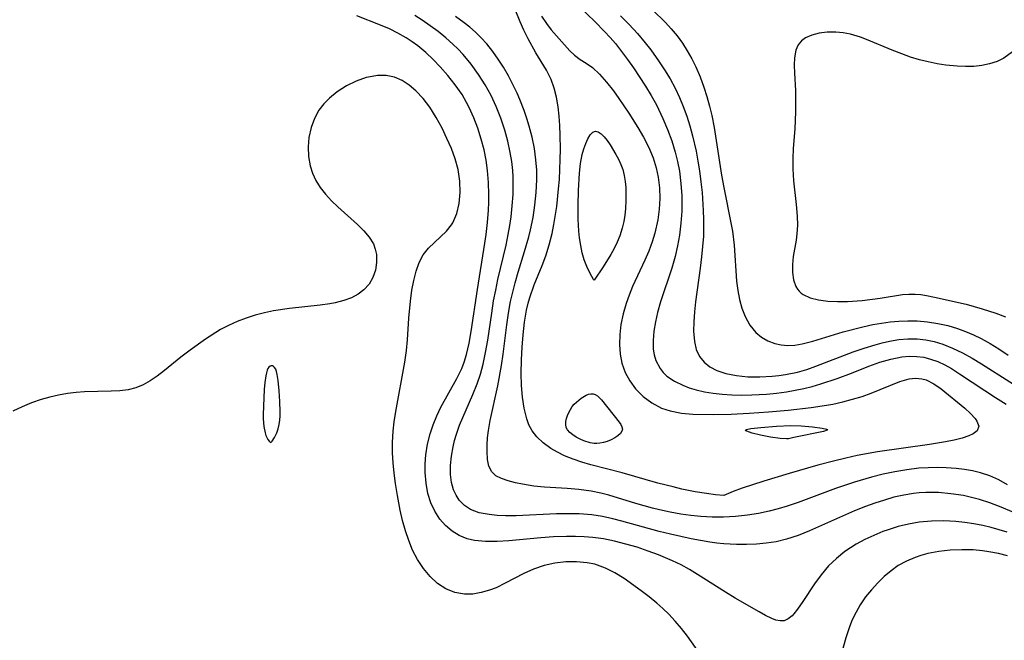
# Model space of a CAD drawing. Header units: inches. Extents: x 1073367 to 1082519, y 1569854 to 1574957.
# Tile 371 of 565: x 1080980 to 1081132, y 1571791 to 1571887. Entities that reach past the tile are written whole.
import ezdxf

# ---------------------------------------------------------------- set-up
doc = ezdxf.new("R2010")
doc.units = ezdxf.units.IN
doc.header["$MEASUREMENT"] = 0
doc.layers.add('CGG_CurvaNivelLidar_v1', color=7, linetype='Continuous', lineweight=30, true_color=0x008008)

msp = doc.modelspace()

# ---------------------------------------------------------------- linework, layer by layer
at = {"layer": 'CGG_CurvaNivelLidar_v1'}
for points in [[(1081060.3504, 1571887.3119, 73.5), (1081061.1107, 1571886.1708, 73.5), (1081061.8506, 1571885.2298, 73.5), (1081064.7349, 1571881.9461, 73.5), (1081065.4452, 1571881.2763, 73.5), (1081066.3305, 1571880.6393, 73.5), (1081067.2697, 1571880.0474, 73.5), (1081068.2195, 1571879.3829, 73.5), (1081069.3254, 1571878.3711, 73.5), (1081070.4027, 1571877.1539, 73.5), (1081071.4661, 1571875.7899, 73.5), (1081072.3153, 1571874.6218, 73.5), (1081073.8621, 1571872.3391, 73.5), (1081075.2279, 1571870.1466, 73.5), (1081076.105, 1571868.6187, 73.5), (1081076.9056, 1571867.0573, 73.5), (1081077.5876, 1571865.4533, 73.5), (1081078.0753, 1571863.9159, 73.5), (1081078.3831, 1571862.4553, 73.5), (1081078.5663, 1571860.8331, 73.5), (1081078.6099, 1571859.1925, 73.5), (1081078.5269, 1571857.5448, 73.5), (1081078.322, 1571855.9009, 73.5), (1081077.8702, 1571853.802, 73.5), (1081077.4582, 1571852.4764, 73.5), (1081076.9142, 1571851.0567, 73.5), (1081076.3023, 1571849.653, 73.5), (1081074.4181, 1571845.5716, 73.5), (1081073.8775, 1571844.272, 73.5), (1081073.4011, 1571842.9595, 73.5), (1081072.9381, 1571841.3474, 73.5), (1081072.6102, 1571839.7246, 73.5), (1081072.4305, 1571838.1707, 73.5), (1081072.3877, 1571836.6359, 73.5), (1081072.4917, 1571835.1605, 73.5), (1081072.7702, 1571833.7399, 73.5), (1081073.2816, 1571832.3237, 73.5), (1081073.9944, 1571831.003, 73.5), (1081074.8829, 1571829.7939, 73.5), (1081076.0553, 1571828.6065, 73.5), (1081077.3949, 1571827.6062, 73.5), (1081078.8835, 1571826.8281, 73.5), (1081080.2445, 1571826.3733, 73.5), (1081081.9529, 1571826.0511, 73.5), (1081083.74, 1571825.8951, 73.5), (1081086.9472, 1571825.8286, 73.5), (1081089.6278, 1571825.8772, 73.5), (1081092.4326, 1571826.0171, 73.5), (1081095.4327, 1571826.2382, 73.5), (1081098.4511, 1571826.5148, 73.5), (1081102.007, 1571826.9323, 73.5), (1081103.6778, 1571827.1639, 73.5), (1081105.3271, 1571827.4421, 73.5), (1081106.8766, 1571827.7755, 73.5), (1081108.3939, 1571828.1737, 73.5), (1081109.8674, 1571828.6282, 73.5), (1081111.293, 1571829.1298, 73.5), (1081112.6599, 1571829.6684, 73.5), (1081115.6818, 1571830.922, 73.5), (1081117.1156, 1571831.3231, 73.5), (1081118.1693, 1571831.4248, 73.5), (1081118.6405, 1571831.4028, 73.5), (1081119.081, 1571831.3396, 73.5), (1081119.772, 1571831.1543, 73.5), (1081120.9726, 1571830.5879, 73.5), (1081122.1038, 1571829.8124, 73.5), (1081125.7436, 1571826.7929, 73.5), (1081126.635, 1571825.9813, 73.5), (1081127.3482, 1571825.1963, 73.5), (1081127.6139, 1571824.8166, 73.5), (1081127.8986, 1571824.0127, 73.5), (1081127.6597, 1571823.3308, 73.5), (1081127.0358, 1571822.8423, 73.5), (1081126.3565, 1571822.5314, 73.5), (1081125.3146, 1571822.1878, 73.5), (1081124.1039, 1571821.8827, 73.5), (1081122.7652, 1571821.61, 73.5), (1081120.2758, 1571821.2075, 73.5), (1081112.258, 1571820.0593, 73.5), (1081109.099, 1571819.4809, 73.5), (1081107.3717, 1571819.1108, 73.5), (1081105.4613, 1571818.6488, 73.5), (1081103.0288, 1571818.0007, 73.5), (1081098.6, 1571816.7165, 73.5), (1081094.6904, 1571815.5313, 73.5), (1081091.3574, 1571814.4334, 73.5), (1081089.9706, 1571813.9295, 73.5), (1081088.5, 1571813.3389, 73.5), (1081087.2466, 1571813.4332, 73.5), (1081085.8512, 1571813.6189, 73.5), (1081084.0844, 1571813.9143, 73.5), (1081082.0487, 1571814.3254, 73.5), (1081080.6781, 1571814.642, 73.5), (1081078.3012, 1571815.245, 73.5), (1081072.8042, 1571816.8136, 73.5), (1081067.9862, 1571818.0594, 73.5), (1081066.5815, 1571818.4635, 73.5), (1081065.2167, 1571818.9197, 73.5), (1081063.9083, 1571819.4474, 73.5), (1081062.8069, 1571819.9903, 73.5), (1081061.7726, 1571820.5998, 73.5), (1081060.6205, 1571821.4301, 73.5), (1081059.6197, 1571822.3751, 73.5), (1081058.8961, 1571823.3251, 73.5), (1081058.4038, 1571824.2553, 73.5), (1081058.0665, 1571825.162, 73.5), (1081057.6637, 1571826.781, 73.5), (1081057.4083, 1571828.5061, 73.5), (1081057.267, 1571830.3034, 73.5), (1081057.2195, 1571832.1475, 73.5), (1081057.2562, 1571834.2877, 73.5), (1081057.3457, 1571836.2164, 73.5), (1081057.4953, 1571838.1446, 73.5), (1081057.7214, 1571840.06, 73.5), (1081058.0484, 1571841.9497, 73.5), (1081058.2973, 1571843.0299, 73.5), (1081058.5417, 1571843.9123, 73.5), (1081059.2013, 1571845.8345, 73.5), (1081060.4365, 1571848.8266, 73.5), (1081061.0196, 1571850.3375, 73.5), (1081061.5531, 1571852.032, 73.5), (1081061.9854, 1571853.7702, 73.5), (1081062.2629, 1571855.1475, 73.5), (1081062.6964, 1571857.9465, 73.5), (1081062.9899, 1571860.6505, 73.5), (1081063.1048, 1571862.1229, 73.5), (1081063.2494, 1571865.1832, 73.5), (1081063.273, 1571866.764, 73.5), (1081063.2412, 1571868.9468, 73.5), (1081063.1752, 1571870.4365, 73.5), (1081063.0669, 1571871.9053, 73.5), (1081062.9018, 1571873.3457, 73.5), (1081062.6506, 1571874.8104, 73.5), (1081062.2998, 1571876.2205, 73.5), (1081061.8259, 1571877.5596, 73.5), (1081061.1256, 1571878.9816, 73.5), (1081059.492, 1571881.6725, 73.5), (1081058.2683, 1571883.8336, 73.5), (1081057.6025, 1571885.1603, 73.5), (1081057.0415, 1571886.4332, 73.5), (1081056.2883, 1571888.3649, 73.5)], [(1081066.2115, 1571888.7776, 74), (1081068.5779, 1571886.4882, 74), (1081070.0911, 1571884.9678, 74), (1081070.9415, 1571884.0465, 74), (1081071.7612, 1571883.0956, 74), (1081072.724, 1571881.8863, 74), (1081073.6466, 1571880.6408, 74), (1081074.539, 1571879.3685, 74), (1081076.3932, 1571876.536, 74), (1081077.266, 1571875.0851, 74), (1081078.0888, 1571873.6072, 74), (1081079.1069, 1571871.5425, 74), (1081079.8362, 1571869.837, 74), (1081080.4776, 1571868.1001, 74), (1081081.0178, 1571866.3327, 74), (1081081.3722, 1571864.8658, 74), (1081081.6471, 1571863.3815, 74), (1081081.8828, 1571861.48, 74), (1081082.0018, 1571859.564, 74), (1081082.0199, 1571858.4031, 74), (1081082.0008, 1571857.2414, 74), (1081081.8941, 1571855.3692, 74), (1081081.6781, 1571853.5052, 74), (1081081.3754, 1571851.8429, 74), (1081080.9778, 1571850.1963, 74), (1081080.456, 1571848.4258, 74), (1081078.7394, 1571843.2024, 74), (1081078.287, 1571841.589, 74), (1081077.9487, 1571840.1182, 74), (1081077.706, 1571838.6755, 74), (1081077.5844, 1571837.2745, 74), (1081077.6165, 1571835.9322, 74), (1081077.7527, 1571835.0336, 74), (1081077.9985, 1571834.1846, 74), (1081078.6565, 1571832.9312, 74), (1081079.1513, 1571832.316, 74), (1081079.7294, 1571831.7633, 74), (1081080.872, 1571830.9728, 74), (1081082.1797, 1571830.3309, 74), (1081083.1712, 1571829.9533, 74), (1081084.2133, 1571829.635, 74), (1081085.5216, 1571829.3332, 74), (1081086.8778, 1571829.1105, 74), (1081088.2699, 1571828.958, 74), (1081089.7669, 1571828.8656, 74), (1081091.2837, 1571828.8337, 74), (1081092.8127, 1571828.8544, 74), (1081095.1156, 1571828.9781, 74), (1081096.6619, 1571829.1261, 74), (1081098.2018, 1571829.3308, 74), (1081099.5359, 1571829.56, 74), (1081100.8591, 1571829.8374, 74), (1081102.1684, 1571830.164, 74), (1081103.4699, 1571830.5423, 74), (1081106.029, 1571831.4008, 74), (1081108.2119, 1571832.2041, 74), (1081110.906, 1571833.2659, 74), (1081112.6097, 1571833.8855, 74), (1081114.3132, 1571834.3892, 74), (1081116.0139, 1571834.723, 74), (1081117.1683, 1571834.8217, 74), (1081118.3135, 1571834.7988, 74), (1081119.3873, 1571834.6543, 74), (1081120.442, 1571834.3951, 74), (1081121.5498, 1571833.9984, 74), (1081122.6313, 1571833.4979, 74), (1081123.6873, 1571832.9114, 74), (1081124.9392, 1571832.1118, 74), (1081128.8118, 1571829.5152, 74), (1081130.4522, 1571828.4688, 74), (1081132.1234, 1571827.4457, 74)], [(1081077.5076, 1571888.288, 75), (1081079.4913, 1571886.3414, 75), (1081080.3958, 1571885.3595, 75), (1081081.2836, 1571884.2702, 75), (1081082.1069, 1571883.1274, 75), (1081082.8595, 1571881.9545, 75), (1081083.5514, 1571880.7404, 75), (1081084.1778, 1571879.487, 75), (1081084.8312, 1571877.9544, 75), (1081085.4065, 1571876.3805, 75), (1081085.8805, 1571874.9074, 75), (1081086.302, 1571873.4117, 75), (1081086.6452, 1571871.9904, 75), (1081087.0148, 1571870.1363, 75), (1081088.174, 1571862.7996, 75), (1081088.51, 1571860.8963, 75), (1081089.6632, 1571855.1585, 75), (1081089.8305, 1571854.1323, 75), (1081090.0853, 1571851.9755, 75), (1081090.4893, 1571846.4113, 75), (1081090.6626, 1571844.9879, 75), (1081090.9277, 1571843.5821, 75), (1081091.3174, 1571842.2206, 75), (1081091.8199, 1571840.9467, 75), (1081092.5379, 1571839.6065, 75), (1081093.4368, 1571838.4712, 75), (1081094.316, 1571837.7488, 75), (1081095.3129, 1571837.1899, 75), (1081096.3966, 1571836.7855, 75), (1081097.3869, 1571836.5608, 75), (1081098.4141, 1571836.4695, 75), (1081099.4989, 1571836.5272, 75), (1081100.6101, 1571836.7126, 75), (1081102.2728, 1571837.1435, 75), (1081106.9277, 1571838.567, 75), (1081109.9693, 1571839.3763, 75), (1081111.5159, 1571839.7097, 75), (1081112.8554, 1571839.9381, 75), (1081114.1998, 1571840.1116, 75), (1081115.5448, 1571840.2309, 75), (1081116.9528, 1571840.2939, 75), (1081118.3539, 1571840.2769, 75), (1081119.9803, 1571840.137, 75), (1081121.5904, 1571839.8833, 75), (1081123.1011, 1571839.5504, 75), (1081124.5851, 1571839.1199, 75), (1081125.8406, 1571838.6605, 75), (1081127.0712, 1571838.1304, 75), (1081128.2787, 1571837.5418, 75), (1081129.6524, 1571836.7947, 75), (1081130.9885, 1571835.9789, 75), (1081132.4277, 1571834.9937, 75)], [(1081132.2853, 1571807.6435, 75), (1081131.0469, 1571808.0372, 75), (1081129.7853, 1571808.3933, 75), (1081128.5025, 1571808.7003, 75), (1081127.1244, 1571808.9605, 75), (1081125.7304, 1571809.1587, 75), (1081124.3266, 1571809.3004, 75), (1081122.5057, 1571809.3989, 75), (1081120.577, 1571809.3782, 75), (1081118.6617, 1571809.2046, 75), (1081117.0479, 1571808.9193, 75), (1081115.4557, 1571808.5231, 75), (1081113.8888, 1571808.034, 75), (1081113.0758, 1571807.743, 75), (1081111.6556, 1571807.1706, 75), (1081110.2748, 1571806.5263, 75), (1081108.9439, 1571805.8048, 75), (1081108.0516, 1571805.2518, 75), (1081107.1935, 1571804.6576, 75), (1081105.891, 1571803.6131, 75), (1081104.7043, 1571802.4662, 75), (1081103.5469, 1571801.0991, 75), (1081102.5142, 1571799.674, 75), (1081100.7303, 1571796.963, 75), (1081099.906, 1571795.7766, 75), (1081099.3189, 1571795.0442, 75), (1081099.0495, 1571794.7551, 75), (1081098.4586, 1571794.2604, 75), (1081097.8387, 1571793.9831, 75), (1081097.2232, 1571793.9513, 75), (1081096.5561, 1571794.0996, 75), (1081095.9105, 1571794.3449, 75), (1081094.9687, 1571794.7934, 75), (1081093.9501, 1571795.3437, 75), (1081090.2707, 1571797.49, 75), (1081088.7721, 1571798.3942, 75), (1081084.4522, 1571801.1393, 75), (1081083.1965, 1571801.8913, 75), (1081081.913, 1571802.5988, 75), (1081080.5911, 1571803.2482, 75), (1081078.414, 1571804.1715, 75), (1081076.8354, 1571804.7558, 75), (1081075.1111, 1571805.3244, 75), (1081073.3689, 1571805.8296, 75), (1081071.6132, 1571806.2678, 75), (1081069.9483, 1571806.609, 75), (1081068.2706, 1571806.855, 75), (1081066.9311, 1571806.9661, 75), (1081065.5833, 1571807.0123, 75), (1081064.2299, 1571807.0073, 75), (1081062.191, 1571806.9273, 75), (1081060.2402, 1571806.7917, 75), (1081055.3126, 1571806.3496, 75), (1081053.4764, 1571806.2238, 75), (1081051.7009, 1571806.203, 75), (1081050.0079, 1571806.3635, 75), (1081048.8596, 1571806.6396, 75), (1081047.6526, 1571807.1442, 75), (1081046.5442, 1571807.8336, 75), (1081045.544, 1571808.6826, 75), (1081044.6683, 1571809.6746, 75), (1081043.8864, 1571810.8825, 75), (1081043.2679, 1571812.2103, 75), (1081042.8166, 1571813.6312, 75), (1081042.5238, 1571815.2294, 75), (1081042.3996, 1571816.8816, 75), (1081042.4049, 1571818.2299, 75), (1081042.5016, 1571819.5858, 75), (1081042.7459, 1571821.2263, 75), (1081043.1333, 1571822.8456, 75), (1081043.6008, 1571824.2547, 75), (1081044.1691, 1571825.6302, 75), (1081044.8225, 1571826.9679, 75), (1081047.2965, 1571831.3688, 75), (1081048.024, 1571832.9482, 75), (1081048.3847, 1571833.9133, 75), (1081048.746, 1571835.0878, 75), (1081049.1669, 1571836.8368, 75), (1081049.5013, 1571838.6234, 75), (1081050.4758, 1571845.1138, 75), (1081051.6175, 1571852.2608, 75), (1081051.8087, 1571853.6155, 75), (1081052.0136, 1571855.4883, 75), (1081052.1461, 1571857.3651, 75), (1081052.1917, 1571858.582, 75), (1081052.2053, 1571859.7973, 75), (1081052.1584, 1571861.6651, 75), (1081052.0094, 1571863.52, 75), (1081051.7819, 1571865.1025, 75), (1081051.4697, 1571866.6688, 75), (1081051.0427, 1571868.3561, 75), (1081050.5281, 1571870.0146, 75), (1081049.9209, 1571871.6353, 75), (1081049.2005, 1571873.2235, 75), (1081048.7837, 1571874.014, 75), (1081048.0735, 1571875.2035, 75), (1081047.0305, 1571876.7073, 75), (1081045.8926, 1571878.1442, 75), (1081044.682, 1571879.5202, 75), (1081043.5945, 1571880.651, 75), (1081042.458, 1571881.7237, 75), (1081041.2625, 1571882.7211, 75), (1081040.369, 1571883.3759, 75), (1081039.4422, 1571883.9823, 75), (1081038.1796, 1571884.7054, 75), (1081036.845, 1571885.362, 75), (1081035.4783, 1571885.9523, 75), (1081031.8424, 1571887.3926, 75)], [(1081133.0554, 1571810.7837, 74.5), (1081131.3523, 1571811.5296, 74.5), (1081129.6152, 1571812.198, 74.5), (1081127.994, 1571812.7142, 74.5), (1081126.7615, 1571813.0349, 74.5), (1081125.5169, 1571813.3018, 74.5), (1081123.5909, 1571813.6067, 74.5), (1081121.6543, 1571813.7782, 74.5), (1081119.716, 1571813.7974, 74.5), (1081118.7017, 1571813.7369, 74.5), (1081117.815, 1571813.6416, 74.5), (1081116.2942, 1571813.3909, 74.5), (1081114.7848, 1571813.0451, 74.5), (1081113.3087, 1571812.6251, 74.5), (1081111.8443, 1571812.142, 74.5), (1081110.391, 1571811.6089, 74.5), (1081108.704, 1571810.9334, 74.5), (1081101.7657, 1571807.8497, 74.5), (1081099.9918, 1571807.1465, 74.5), (1081098.1927, 1571806.563, 74.5), (1081096.5874, 1571806.1874, 74.5), (1081095.0755, 1571805.9522, 74.5), (1081093.5478, 1571805.8101, 74.5), (1081092.0093, 1571805.747, 74.5), (1081090.4641, 1571805.7532, 74.5), (1081088.5309, 1571805.8552, 74.5), (1081087.4274, 1571805.9667, 74.5), (1081086.3249, 1571806.115, 74.5), (1081084.8829, 1571806.3568, 74.5), (1081083.4428, 1571806.6396, 74.5), (1081080.266, 1571807.3505, 74.5), (1081078.5327, 1571807.7797, 74.5), (1081072.7328, 1571809.3638, 74.5), (1081071.3752, 1571809.7065, 74.5), (1081069.746, 1571810.0572, 74.5), (1081068.1045, 1571810.3156, 74.5), (1081066.155, 1571810.4744, 74.5), (1081064.4014, 1571810.5085, 74.5), (1081062.6421, 1571810.474, 74.5), (1081056.4504, 1571810.2067, 74.5), (1081054.7668, 1571810.1997, 74.5), (1081053.4778, 1571810.2545, 74.5), (1081052.2411, 1571810.3774, 74.5), (1081050.7404, 1571810.6684, 74.5), (1081049.3986, 1571811.1707, 74.5), (1081048.4449, 1571811.792, 74.5), (1081047.654, 1571812.5918, 74.5), (1081047.1496, 1571813.3517, 74.5), (1081046.7662, 1571814.1994, 74.5), (1081046.4578, 1571815.3445, 74.5), (1081046.3112, 1571816.5729, 74.5), (1081046.3099, 1571817.9571, 74.5), (1081046.4457, 1571819.3854, 74.5), (1081046.7005, 1571820.8375, 74.5), (1081046.9355, 1571821.8252, 74.5), (1081047.2219, 1571822.8103, 74.5), (1081047.7046, 1571824.1624, 74.5), (1081049.7662, 1571828.9, 74.5), (1081050.4157, 1571830.5517, 74.5), (1081050.9123, 1571832.0503, 74.5), (1081051.3278, 1571833.5769, 74.5), (1081051.7221, 1571835.4213, 74.5), (1081052.0401, 1571837.2877, 74.5), (1081052.6517, 1571841.4841, 74.5), (1081052.9539, 1571843.3544, 74.5), (1081053.2708, 1571845.0189, 74.5), (1081053.6263, 1571846.6776, 74.5), (1081054.8711, 1571851.9888, 74.5), (1081055.2121, 1571853.6396, 74.5), (1081055.4466, 1571854.9969, 74.5), (1081055.6411, 1571856.3585, 74.5), (1081055.8301, 1571858.0627, 74.5), (1081055.9516, 1571859.7674, 74.5), (1081055.9916, 1571861.4696, 74.5), (1081055.9685, 1571862.4928, 74.5), (1081055.905, 1571863.5128, 74.5), (1081055.7493, 1571864.8957, 74.5), (1081055.5222, 1571866.2697, 74.5), (1081055.1418, 1571868.0132, 74.5), (1081054.6723, 1571869.7372, 74.5), (1081054.0705, 1571871.5719, 74.5), (1081053.3642, 1571873.3673, 74.5), (1081052.5663, 1571875.0645, 74.5), (1081051.6622, 1571876.7065, 74.5), (1081050.6183, 1571878.3395, 74.5), (1081049.4732, 1571879.9027, 74.5), (1081048.2302, 1571881.3881, 74.5), (1081047.4087, 1571882.2651, 74.5), (1081046.6737, 1571882.9885, 74.5), (1081045.5523, 1571883.9921, 74.5), (1081044.38, 1571884.9426, 74.5), (1081043.1665, 1571885.8474, 74.5), (1081041.9191, 1571886.7114, 74.5), (1081040.8039, 1571887.4376, 74.5)], [(1081132.3451, 1571814.9806, 74), (1081131.0095, 1571815.7428, 74), (1081129.6164, 1571816.352, 74), (1081128.1473, 1571816.8228, 74), (1081126.9236, 1571817.1088, 74), (1081125.6695, 1571817.3248, 74), (1081124.3918, 1571817.4815, 74), (1081122.864, 1571817.5977, 74), (1081121.4622, 1571817.636, 74), (1081120.0505, 1571817.6109, 74), (1081118.6334, 1571817.5222, 74), (1081116.7702, 1571817.3085, 74), (1081114.9101, 1571816.9958, 74), (1081113.1145, 1571816.6098, 74), (1081111.3269, 1571816.1601, 74), (1081108.6709, 1571815.3933, 74), (1081105.7431, 1571814.4026, 74), (1081099.9693, 1571812.242, 74), (1081098.2844, 1571811.6717, 74), (1081096.905, 1571811.2662, 74), (1081095.5142, 1571810.9106, 74), (1081093.8569, 1571810.5505, 74), (1081092.1886, 1571810.2667, 74), (1081090.3205, 1571810.0581, 74), (1081088.4443, 1571809.969, 74), (1081086.6953, 1571809.9957, 74), (1081084.9453, 1571810.106, 74), (1081083.4048, 1571810.2566, 74), (1081081.8681, 1571810.4583, 74), (1081080.2043, 1571810.742, 74), (1081078.5531, 1571811.0937, 74), (1081077.4814, 1571811.3604, 74), (1081074.9151, 1571812.0982, 74), (1081070.7371, 1571813.3746, 74), (1081069.5297, 1571813.6875, 74), (1081068.0025, 1571813.998, 74), (1081066.1236, 1571814.265, 74), (1081064.3364, 1571814.4187, 74), (1081060.8305, 1571814.6223, 74), (1081059.154, 1571814.7797, 74), (1081057.4052, 1571815.0656, 74), (1081056.3203, 1571815.3005, 74), (1081055.1801, 1571815.5904, 74), (1081054.1617, 1571815.9347, 74), (1081053.3054, 1571816.3761, 74), (1081052.6601, 1571816.9627, 74), (1081052.2302, 1571817.8265, 74), (1081052.0287, 1571818.8844, 74), (1081051.9661, 1571820.0956, 74), (1081051.9703, 1571821.1335, 74), (1081052.0238, 1571822.2299, 74), (1081052.1418, 1571823.3708, 74), (1081052.4044, 1571824.9038, 74), (1081053.5888, 1571830.2676, 74), (1081054.1667, 1571833.3792, 74), (1081054.4268, 1571835.141, 74), (1081055.0033, 1571839.6573, 74), (1081055.2638, 1571841.4592, 74), (1081055.5808, 1571843.2489, 74), (1081055.9027, 1571844.7179, 74), (1081056.2761, 1571846.1741, 74), (1081056.7417, 1571847.7802, 74), (1081057.734, 1571850.9669, 74), (1081058.3952, 1571853.243, 74), (1081058.6629, 1571854.3282, 74), (1081059.0507, 1571856.239, 74), (1081059.3435, 1571858.1664, 74), (1081059.5396, 1571860.1038, 74), (1081059.6277, 1571862.0448, 74), (1081059.6099, 1571863.5351, 74), (1081059.4964, 1571865.1338, 74), (1081059.25, 1571866.8869, 74), (1081058.8942, 1571868.6253, 74), (1081058.4468, 1571870.3468, 74), (1081058.0817, 1571871.5486, 74), (1081057.6769, 1571872.7382, 74), (1081057.0151, 1571874.4401, 74), (1081056.5887, 1571875.4214, 74), (1081055.94, 1571876.7916, 74), (1081055.2401, 1571878.1316, 74), (1081054.4855, 1571879.435, 74), (1081053.678, 1571880.6849, 74), (1081052.813, 1571881.8867, 74), (1081051.8901, 1571883.0345, 74), (1081051.0382, 1571883.9806, 74), (1081050.1323, 1571884.8696, 74), (1081049.2766, 1571885.6079, 74), (1081048.3833, 1571886.3105, 74), (1081047.0417, 1571887.2949, 74)], [(1081072.5343, 1571887.3918, 74.5), (1081073.8692, 1571886.0523, 74.5), (1081075.1535, 1571884.6625, 74.5), (1081076.377, 1571883.2194, 74.5), (1081077.2124, 1571882.1479, 74.5), (1081078.4378, 1571880.4461, 74.5), (1081079.3521, 1571879.0606, 74.5), (1081080.2092, 1571877.6406, 74.5), (1081080.9972, 1571876.1826, 74.5), (1081081.66, 1571874.784, 74.5), (1081082.2552, 1571873.353, 74.5), (1081082.7931, 1571871.8755, 74.5), (1081083.2706, 1571870.3739, 74.5), (1081083.6897, 1571868.8515, 74.5), (1081084.2323, 1571866.459, 74.5), (1081084.515, 1571864.9519, 74.5), (1081084.7557, 1571863.4349, 74.5), (1081084.9706, 1571861.7652, 74.5), (1081085.1427, 1571860.0889, 74.5), (1081085.3395, 1571857.3284, 74.5), (1081085.3859, 1571855.9459, 74.5), (1081085.3886, 1571854.6482, 74.5), (1081085.3479, 1571853.3511, 74.5), (1081085.2388, 1571851.7662, 74.5), (1081085.082, 1571850.1853, 74.5), (1081084.869, 1571848.3978, 74.5), (1081084.1273, 1571843.2071, 74.5), (1081083.9556, 1571841.6594, 74.5), (1081083.853, 1571840.1525, 74.5), (1081083.8379, 1571838.7043, 74.5), (1081083.9743, 1571837.0799, 74.5), (1081084.2607, 1571835.8599, 74.5), (1081084.756, 1571834.7832, 74.5), (1081085.4646, 1571833.9139, 74.5), (1081086.3723, 1571833.2005, 74.5), (1081087.4403, 1571832.6362, 74.5), (1081088.8401, 1571832.1618, 74.5), (1081090.4551, 1571831.8411, 74.5), (1081092.2297, 1571831.6644, 74.5), (1081094.0724, 1571831.6258, 74.5), (1081095.954, 1571831.7219, 74.5), (1081097.0075, 1571831.8363, 74.5), (1081098.0621, 1571831.9963, 74.5), (1081099.8943, 1571832.3883, 74.5), (1081101.3175, 1571832.7929, 74.5), (1081102.7282, 1571833.2651, 74.5), (1081108.4858, 1571835.4838, 74.5), (1081110.1823, 1571836.0747, 74.5), (1081111.881, 1571836.6043, 74.5), (1081112.9846, 1571836.9048, 74.5), (1081114.0886, 1571837.1581, 74.5), (1081115.5185, 1571837.3969, 74.5), (1081116.9456, 1571837.5209, 74.5), (1081118.3643, 1571837.5119, 74.5), (1081119.6992, 1571837.3649, 74.5), (1081121.0172, 1571837.0916, 74.5), (1081122.314, 1571836.7025, 74.5), (1081123.8504, 1571836.0911, 74.5), (1081125.358, 1571835.3598, 74.5), (1081126.845, 1571834.5421, 74.5), (1081128.3184, 1571833.665, 74.5), (1081137.0745, 1571828.098, 74.5)], [(1081133.1102, 1571881.8057, 75.5), (1081131.7775, 1571880.8536, 75.5), (1081130.7106, 1571880.3294, 75.5), (1081129.5696, 1571879.9391, 75.5), (1081128.3703, 1571879.6823, 75.5), (1081127.1324, 1571879.5572, 75.5), (1081125.8597, 1571879.5376, 75.5), (1081124.5604, 1571879.5969, 75.5), (1081122.8085, 1571879.7701, 75.5), (1081121.4486, 1571879.982, 75.5), (1081120.0869, 1571880.2603, 75.5), (1081118.7307, 1571880.602, 75.5), (1081117.3631, 1571881.0132, 75.5), (1081116.0145, 1571881.4833, 75.5), (1081114.4949, 1571882.0844, 75.5), (1081110.5712, 1571883.7399, 75.5), (1081109.6081, 1571884.0943, 75.5), (1081108.0937, 1571884.5315, 75.5), (1081106.9361, 1571884.757, 75.5), (1081105.8012, 1571884.876, 75.5), (1081104.4787, 1571884.8686, 75.5), (1081103.2375, 1571884.7085, 75.5), (1081102.1109, 1571884.4076, 75.5), (1081101.1391, 1571883.9689, 75.5), (1081100.4902, 1571883.4937, 75.5), (1081100.0009, 1571882.8802, 75.5), (1081099.7803, 1571882.4291, 75.5), (1081099.6588, 1571882.0737, 75.5), (1081099.4444, 1571880.8885, 75.5), (1081099.3987, 1571879.742, 75.5), (1081099.434, 1571878.5066, 75.5), (1081099.5737, 1571875.8415, 75.5), (1081099.6005, 1571872.565, 75.5), (1081099.4785, 1571869.9276, 75.5), (1081099.2442, 1571866.8827, 75.5), (1081099.1665, 1571865.3598, 75.5), (1081099.1586, 1571863.7699, 75.5), (1081099.2628, 1571861.8841, 75.5), (1081099.7019, 1571858.2402, 75.5), (1081099.8625, 1571856.4626, 75.5), (1081099.8841, 1571855.0756, 75.5), (1081099.8005, 1571853.7222, 75.5), (1081099.6739, 1571852.7531, 75.5), (1081099.227, 1571850.2292, 75.5), (1081099.0948, 1571848.962, 75.5), (1081099.0957, 1571847.7395, 75.5), (1081099.2569, 1571846.6013, 75.5), (1081099.6146, 1571845.5933, 75.5), (1081099.8696, 1571845.1711, 75.5), (1081100.126, 1571844.859, 75.5), (1081100.4353, 1571844.5739, 75.5), (1081100.7857, 1571844.3276, 75.5), (1081101.8686, 1571843.8326, 75.5), (1081103.1449, 1571843.5113, 75.5), (1081104.5601, 1571843.3277, 75.5), (1081106.0699, 1571843.2557, 75.5), (1081107.6379, 1571843.2776, 75.5), (1081109.8612, 1571843.431, 75.5), (1081112.646, 1571843.7632, 75.5), (1081116.1183, 1571844.3345, 75.5), (1081117.107, 1571844.4204, 75.5), (1081118.091, 1571844.4205, 75.5), (1081118.9543, 1571844.3411, 75.5), (1081119.811, 1571844.2015, 75.5), (1081121.0581, 1571843.9354, 75.5), (1081125.9226, 1571842.8448, 75.5), (1081128.4022, 1571842.1597, 75.5), (1081130.5342, 1571841.4543, 75.5), (1081132.0304, 1571840.9004, 75.5)], [(1081086.362, 1571786.7131, 75.5), (1081082.885, 1571791.628, 75.5), (1081081.9875, 1571792.7896, 75.5), (1081081.0187, 1571793.9174, 75.5), (1081079.9973, 1571794.9903, 75.5), (1081079.0992, 1571795.8543, 75.5), (1081078.1721, 1571796.6786, 75.5), (1081076.9575, 1571797.6699, 75.5), (1081075.7192, 1571798.611, 75.5), (1081073.0939, 1571800.4886, 75.5), (1081071.6969, 1571801.377, 75.5), (1081070.2527, 1571802.1205, 75.5), (1081068.586, 1571802.7022, 75.5), (1081067.4132, 1571802.9476, 75.5), (1081065.7645, 1571803.0984, 75.5), (1081064.0932, 1571803.0625, 75.5), (1081062.4219, 1571802.8591, 75.5), (1081060.7732, 1571802.495, 75.5), (1081059.0876, 1571801.9327, 75.5), (1081057.6147, 1571801.2657, 75.5), (1081054.7616, 1571799.7665, 75.5), (1081053.3322, 1571799.091, 75.5), (1081052.2943, 1571798.6951, 75.5), (1081051.0095, 1571798.3243, 75.5), (1081049.7284, 1571798.1071, 75.5), (1081048.4652, 1571798.0813, 75.5), (1081046.9851, 1571798.3473, 75.5), (1081045.5813, 1571798.9106, 75.5), (1081044.2878, 1571799.7417, 75.5), (1081043.1449, 1571800.8064, 75.5), (1081042.1262, 1571802.059, 75.5), (1081041.2162, 1571803.4496, 75.5), (1081040.442, 1571804.8971, 75.5), (1081039.8342, 1571806.3534, 75.5), (1081039.3281, 1571807.8807, 75.5), (1081038.8992, 1571809.4585, 75.5), (1081038.529, 1571811.0701, 75.5), (1081038.0945, 1571813.3043, 75.5), (1081037.7964, 1571815.1849, 75.5), (1081037.5968, 1571816.7624, 75.5), (1081037.4479, 1571818.3441, 75.5), (1081037.3593, 1571819.9258, 75.5), (1081037.3447, 1571821.504, 75.5), (1081037.4338, 1571823.2589, 75.5), (1081037.5944, 1571824.6997, 75.5), (1081037.8486, 1571826.3097, 75.5), (1081039.2642, 1571833.9149, 75.5), (1081039.4955, 1571835.692, 75.5), (1081039.6401, 1571837.3644, 75.5), (1081039.8526, 1571840.709, 75.5), (1081040.09, 1571843.3368, 75.5), (1081040.3379, 1571845.0173, 75.5), (1081040.6224, 1571846.5286, 75.5), (1081040.9814, 1571847.9637, 75.5), (1081041.4546, 1571849.2939, 75.5), (1081042.0881, 1571850.4839, 75.5), (1081042.8823, 1571851.4823, 75.5), (1081045.6591, 1571854.1382, 75.5), (1081046.4541, 1571855.1278, 75.5), (1081046.6455, 1571855.4337, 75.5), (1081047.2651, 1571856.8357, 75.5), (1081047.6351, 1571858.4039, 75.5), (1081047.7863, 1571860.0858, 75.5), (1081047.7309, 1571861.837, 75.5), (1081047.4516, 1571863.6653, 75.5), (1081047.0119, 1571865.2726, 75.5), (1081046.4294, 1571866.8689, 75.5), (1081045.7457, 1571868.4493, 75.5), (1081044.9936, 1571870.0065, 75.5), (1081044.1012, 1571871.6843, 75.5), (1081043.1123, 1571873.2703, 75.5), (1081042.0698, 1571874.6197, 75.5), (1081040.926, 1571875.8193, 75.5), (1081039.8937, 1571876.6931, 75.5), (1081038.8012, 1571877.4008, 75.5), (1081037.6419, 1571877.8953, 75.5), (1081036.345, 1571878.1434, 75.5), (1081034.996, 1571878.1402, 75.5), (1081033.626, 1571877.9212, 75.5), (1081033.2667, 1571877.8309, 75.5), (1081031.7168, 1571877.2883, 75.5), (1081030.2158, 1571876.543, 75.5), (1081028.7937, 1571875.635, 75.5), (1081027.5924, 1571874.6726, 75.5), (1081026.7222, 1571873.7858, 75.5), (1081025.9744, 1571872.8039, 75.5), (1081025.2697, 1571871.5187, 75.5), (1081024.7574, 1571870.1372, 75.5), (1081024.4143, 1571868.5932, 75.5), (1081024.286, 1571867.1359, 75.5), (1081024.3429, 1571865.6757, 75.5), (1081024.6002, 1571864.2389, 75.5), (1081024.9854, 1571863.0651, 75.5), (1081025.5138, 1571861.9368, 75.5), (1081026.1734, 1571860.8654, 75.5), (1081026.9874, 1571859.8168, 75.5), (1081027.8976, 1571858.8283, 75.5), (1081028.8694, 1571857.8859, 75.5), (1081031.925, 1571855.159, 75.5), (1081032.9093, 1571854.2026, 75.5), (1081033.7502, 1571853.2177, 75.5), (1081034.3827, 1571852.1773, 75.5), (1081034.6809, 1571851.3636, 75.5), (1081034.8461, 1571850.5185, 75.5), (1081034.8818, 1571849.3184, 75.5), (1081034.7034, 1571848.1256, 75.5), (1081034.3086, 1571846.9829, 75.5), (1081033.7179, 1571845.9731, 75.5), (1081032.9274, 1571845.0852, 75.5), (1081032.0231, 1571844.3963, 75.5), (1081030.9831, 1571843.8378, 75.5), (1081029.835, 1571843.4064, 75.5), (1081028.4738, 1571843.0698, 75.5), (1081027.6516, 1571842.9231, 75.5), (1081026.1514, 1571842.7102, 75.5), (1081021.4382, 1571842.1755, 75.5), (1081018.9701, 1571841.8072, 75.5), (1081017.5882, 1571841.5203, 75.5), (1081016.138, 1571841.1513, 75.5), (1081014.7156, 1571840.7136, 75.5), (1081013.3312, 1571840.198, 75.5), (1081011.9963, 1571839.5919, 75.5), (1081010.7852, 1571838.9279, 75.5), (1081008.4591, 1571837.4383, 75.5), (1081006.0733, 1571835.7812, 75.5), (1081004.6319, 1571834.6707, 75.5), (1081002.0952, 1571832.6297, 75.5), (1081000.9654, 1571831.7684, 75.5), (1080999.9052, 1571831.0364, 75.5), (1080998.8243, 1571830.4133, 75.5), (1080997.702, 1571829.9422, 75.5), (1080996.4821, 1571829.6455, 75.5), (1080995.2048, 1571829.4959, 75.5), (1080993.8782, 1571829.4319, 75.5), (1080989.7729, 1571829.3396, 75.5), (1080988.4697, 1571829.2492, 75.5), (1080987.1082, 1571829.0776, 75.5), (1080985.7457, 1571828.8291, 75.5), (1080984.3872, 1571828.5102, 75.5), (1080983.0662, 1571828.1308, 75.5), (1080981.5809, 1571827.6103, 75.5), (1080980.1177, 1571827.0068, 75.5), (1080978.6779, 1571826.3343, 75.5)], [(1081132.3408, 1571803.9884, 75.5), (1081130.9171, 1571804.3659, 75.5), (1081129.4364, 1571804.6524, 75.5), (1081128.4571, 1571804.7917, 75.5), (1081127.0243, 1571804.9184, 75.5), (1081125.2572, 1571804.9558, 75.5), (1081123.4845, 1571804.8736, 75.5), (1081121.7254, 1571804.6732, 75.5), (1081119.9998, 1571804.3446, 75.5), (1081118.9454, 1571804.0633, 75.5), (1081118.076, 1571803.7718, 75.5), (1081116.73, 1571803.199, 75.5), (1081115.4573, 1571802.4918, 75.5), (1081114.3434, 1571801.7045, 75.5), (1081113.2961, 1571800.8171, 75.5), (1081112.3043, 1571799.8534, 75.5), (1081111.3251, 1571798.7863, 75.5), (1081110.4123, 1571797.6559, 75.5), (1081109.5845, 1571796.457, 75.5), (1081108.9329, 1571795.3277, 75.5), (1081108.3602, 1571794.1478, 75.5), (1081107.9069, 1571793.044, 75.5), (1081107.3309, 1571791.3357, 75.5), (1081106.144, 1571786.9511, 75.5)]]:
    msp.add_polyline3d(points, dxfattribs=at)
for points in [[(1081068.5, 1571846.556, 73), (1081068.3749, 1571846.6885, 73), (1081068.1038, 1571847.1098, 73), (1081067.7381, 1571847.7783, 73), (1081067.3329, 1571848.655, 73), (1081066.9446, 1571849.7022, 73), (1081066.6456, 1571850.7828, 73), (1081066.4123, 1571851.9375, 73), (1081066.2404, 1571853.1258, 73), (1081066.1378, 1571854.1225, 73), (1081066.0324, 1571855.9982, 73), (1081066.0303, 1571858.2069, 73), (1081066.0699, 1571860.3876, 73), (1081066.2227, 1571863.0752, 73), (1081066.3932, 1571864.5768, 73), (1081066.6443, 1571865.9509, 73), (1081066.8866, 1571866.8428, 73), (1081067.1776, 1571867.6624, 73), (1081067.5074, 1571868.3854, 73), (1081067.87, 1571868.9781, 73), (1081068.2623, 1571869.3946, 73), (1081068.6837, 1571869.5742, 73), (1081069.11, 1571869.48, 73), (1081069.5562, 1571869.1716, 73), (1081070.0157, 1571868.7037, 73), (1081070.4826, 1571868.1184, 73), (1081070.9512, 1571867.4481, 73), (1081071.8415, 1571865.9909, 73), (1081072.2423, 1571865.233, 73), (1081072.6006, 1571864.446, 73), (1081072.8954, 1571863.6292, 73), (1081073.1205, 1571862.7275, 73), (1081073.2672, 1571861.7989, 73), (1081073.3525, 1571860.852, 73), (1081073.3888, 1571859.8935, 73), (1081073.3846, 1571858.9285, 73), (1081073.3186, 1571857.5793, 73), (1081073.2276, 1571856.6187, 73), (1081073.0837, 1571855.6441, 73), (1081072.8262, 1571854.5701, 73), (1081072.4448, 1571853.4311, 73), (1081072.028, 1571852.4494, 73), (1081071.5484, 1571851.4767, 73), (1081071.0329, 1571850.5335, 73), (1081069.8832, 1571848.6377, 73)], [(1081018.5, 1571821.5066, 76), (1081018.5763, 1571821.5448, 76), (1081018.7277, 1571821.7022, 76), (1081019.1058, 1571822.2606, 76), (1081019.4547, 1571823.0133, 76), (1081019.6549, 1571823.6235, 76), (1081019.8116, 1571824.2795, 76), (1081019.9215, 1571824.951, 76), (1081019.9839, 1571825.608, 76), (1081020.0024, 1571826.2188, 76), (1081019.9294, 1571827.8527, 76), (1081019.8158, 1571829.4796, 76), (1081019.663, 1571831.0592, 76), (1081019.5147, 1571832.0238, 76), (1081019.4149, 1571832.4509, 76), (1081019.29, 1571832.8166, 76), (1081019.1253, 1571833.1032, 76), (1081018.965, 1571833.2531, 76), (1081018.7841, 1571833.3346, 76), (1081018.5904, 1571833.3399, 76), (1081018.4219, 1571833.2742, 76), (1081018.2398, 1571833.1145, 76), (1081018.1031, 1571832.9106, 76), (1081017.9884, 1571832.6597, 76), (1081017.8615, 1571832.2528, 76), (1081017.7636, 1571831.7952, 76), (1081017.6258, 1571830.7858, 76), (1081017.5333, 1571829.7108, 76), (1081017.3367, 1571825.8094, 76), (1081017.3523, 1571825.1562, 76), (1081017.4566, 1571823.9606, 76), (1081017.6584, 1571822.9941, 76), (1081017.7919, 1571822.6072, 76), (1081018.0975, 1571821.9807, 76), (1081018.2797, 1571821.7116, 76), (1081018.4226, 1571821.5495, 76)], [(1081068.5, 1571821.3552, 73), (1081067.859, 1571821.4675, 73), (1081066.878, 1571821.7878, 73), (1081066.3019, 1571822.0398, 73), (1081065.7273, 1571822.3407, 73), (1081065.1892, 1571822.6806, 73), (1081064.7235, 1571823.0495, 73), (1081064.3668, 1571823.4371, 73), (1081064.1558, 1571823.833, 73), (1081064.093, 1571824.2666, 73), (1081064.1244, 1571824.7258, 73), (1081064.2247, 1571825.1998, 73), (1081064.3789, 1571825.6786, 73), (1081064.5787, 1571826.1527, 73), (1081064.8214, 1571826.6126, 73), (1081065.1092, 1571827.0474, 73), (1081065.4131, 1571827.4139, 73), (1081065.7476, 1571827.7521, 73), (1081066.4718, 1571828.3442, 73), (1081067.225, 1571828.7971, 73), (1081067.5991, 1571828.9492, 73), (1081067.9651, 1571829.0319, 73), (1081068.3176, 1571829.0239, 73), (1081068.6575, 1571828.9058, 73), (1081068.9827, 1571828.6966, 73), (1081069.6052, 1571828.0955, 73), (1081072.3703, 1571824.6451, 73), (1081072.6057, 1571824.2834, 73), (1081072.7727, 1571823.9301, 73), (1081072.8404, 1571823.5866, 73), (1081072.7738, 1571823.2482, 73), (1081072.5358, 1571822.8991, 73), (1081072.1515, 1571822.5502, 73), (1081071.6598, 1571822.2192, 73), (1081071.0993, 1571821.9235, 73), (1081070.5076, 1571821.6795, 73), (1081069.9221, 1571821.5012, 73), (1081069.3628, 1571821.3904, 73), (1081068.9034, 1571821.3407, 73)], [(1081098.5, 1571822.0675, 73), (1081098.1841, 1571822.0498, 73), (1081097.1881, 1571822.1332, 73), (1081095.7279, 1571822.3508, 73), (1081094.1813, 1571822.6481, 73), (1081092.8948, 1571822.953, 73), (1081092.4579, 1571823.0856, 73), (1081091.926, 1571823.3215, 73), (1081091.8716, 1571823.4234, 73), (1081092.0057, 1571823.5132, 73), (1081092.6878, 1571823.6604, 73), (1081094.2373, 1571823.8382, 73), (1081096.6322, 1571824.0296, 73), (1081098.8831, 1571824.1188, 73), (1081100.463, 1571824.0703, 73), (1081102.2036, 1571823.9182, 73), (1081103.7119, 1571823.7204, 73), (1081104.3732, 1571823.5712, 73), (1081104.5019, 1571823.4898, 73), (1081104.4493, 1571823.4067, 73), (1081103.9124, 1571823.2221, 73), (1081099.3277, 1571822.2849, 73)]]:
    msp.add_polyline3d(points, close=True, dxfattribs=at)

doc.saveas('drawing.dxf')
